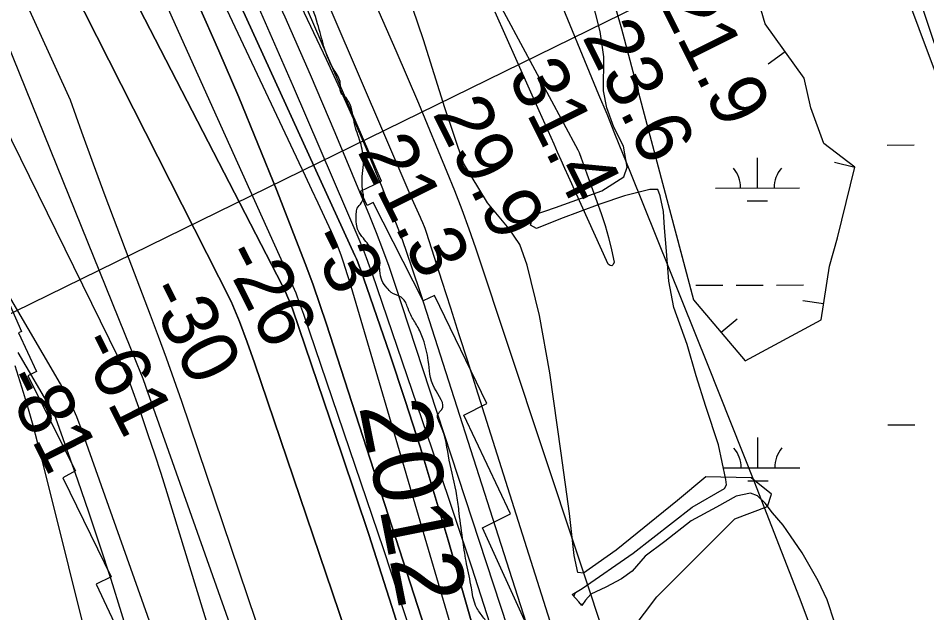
# Model space of a CAD drawing. Extents: x 3329332 to 3367211, y 631066 to 656469.
# Drawn here: x 3351775 to 3352856, y 639250 to 639957 of the extents above; entities that cross this region are included whole.
import ezdxf

# ---------------------------------------------------------------- set-up
doc = ezdxf.new("R2010")
doc.units = 0
for name, color, linetype in [('V-BORW-LINE', 7, 'Continuous'), ('V-RIVR-EDGE', 7, 'Continuous'), ('V-RIVR-IDEN', 7, 'Continuous'), ('V-RIVR-RANG', 7, 'Continuous'), ('V-RRAP-FSHR', 7, 'Continuous'), ('V-RRAP-RVMT', 7, 'Continuous'), ('V-SITE-VEGE', 7, 'Continuous'), ('V-TOPO-DPTH', 7, 'Continuous'), ('V-TOPO-MAJR', 7, 'Continuous'), ('V-TOPO-MINR', 7, 'Continuous'), ('V-TOPO-WATR', 7, 'Continuous'), ('V-WETL-SWMP', 7, 'Continuous')]:
    doc.layers.add(name, color=color, linetype=linetype)

msp = doc.modelspace()

# ---------------------------------------------------------------- linework, layer by layer
at = {"layer": 'V-BORW-LINE'}
for p, q in [((3352687.2, 639916.8), (3352666.8, 639902.2)), ((3352769.9, 639779.4), (3352745.6, 639785.3)), ((3352732.7, 639617.1), (3352708, 639620.9)), ((3352610.7, 639583.3), (3352629.8, 639599.5))]:
    msp.add_line(p, q, dxfattribs=at)
for points in [[(3352557.4, 639699.4), (3352578, 639622), (3352639.6, 639549.2), (3352729.8, 639598), (3352739.6, 639661.8), (3352749.4, 639695.5), (3352769.9, 639779.7), (3352732.8, 639807.8), (3352717.7, 639850), (3352709.5, 639885.6), (3352663.4, 639949.9), (3352643.4, 640018.2), (3352657, 640091), (3352638.6, 640223.9), (3352580.2, 640336.7), (3352503.5, 640384.5), (3352441.6, 640493.5), (3352437.6, 640588.8), (3352446.8, 640685.1), (3352366, 640828.5), (3352297.6, 640935.6), (3352259.3, 641036.3), (3352263.1, 641061.4), (3352241.1, 641107.7)], [(3352216.9, 640579), (3352412.9, 640219.6), (3352492.4, 639944.1), (3352578, 639622), (3352639.6, 639549.2), (3352729.8, 639598), (3352739.6, 639661.8), (3352749.4, 639695.5), (3352769.9, 639779.7), (3352732.8, 639807.8), (3352717.7, 639850), (3352709.5, 639885.6), (3352663.4, 639949.9), (3352643.4, 640018.2), (3352657, 640091), (3352638.6, 640223.9), (3352580.2, 640336.7), (3352503.5, 640384.5), (3352441.6, 640493.5), (3352437.6, 640588.8)]]:
    msp.add_lwpolyline(points, dxfattribs=at)
at = {"layer": 'V-RIVR-EDGE'}
msp.add_spline([(3352365, 639122), (3352365.4, 639133.6), (3352364.3, 639143.3), (3352358.9, 639161.6), (3352357, 639170.5), (3352352.4, 639195.7), (3352348.2, 639216.7), (3352344.3, 639226.4), (3352335.4, 639235.7), (3352326.5, 639246.2), (3352318.8, 639258.6), (3352313.8, 639279.6), (3352308.1, 639307.9), (3352303.9, 639333.9), (3352299.3, 639368.4), (3352296.6, 639389), (3352287.4, 639431.3), (3352276.7, 639473.9), (3352274, 639486), (3352278.3, 639491), (3352269.8, 639517), (3352262.5, 639549.6), (3352256.4, 639575.2), (3352249.4, 639590.7), (3352241.7, 639603.9), (3352237.5, 639614), (3352234.8, 639620.2), (3352230.1, 639624.9), (3352218.5, 639630.8), (3352213.5, 639635.8), (3352207.3, 639645.1), (3352205, 639656.4), (3352201.2, 639671.1), (3352196.5, 639679.7), (3352185.3, 639695.2), (3352179.1, 639704.2), (3352177.2, 639711.9), (3352176.9, 639724.3), (3352178.1, 639730.9), (3352183.1, 639737.5), (3352185.5, 639744.1), (3352184.7, 639750.3), (3352183.9, 639758), (3352184, 639768.5), (3352185.5, 639782.9), (3352184.8, 639795.3), (3352182.5, 639806.5), (3352175.2, 639829.4), (3352167.9, 639857.4), (3352163.3, 639863.2), (3352159.8, 639866.3), (3352157.8, 639871.3), (3352157.9, 639876.4), (3352157.5, 639881.4), (3352149.4, 639897), (3352130.9, 639950.1), (3352119, 639983.9), (3352109.3, 640007.6), (3352101.2, 640019.2), (3352088, 640030.9), (3352079.9, 640039.8), (3352065.6, 640060.8), (3352054.4, 640081.4), (3352030.1, 640127.6), (3352014.7, 640161.8), (3352008.1, 640168), (3352002.3, 640178.9), (3351988, 640202.2), (3351984.2, 640212.7), (3351977.2, 640227.4), (3351972.2, 640238.3), (3351965.3, 640251.1), (3351962.6, 640254.2), (3351960.2, 640257.7), (3351956, 640265.9), (3351937.1, 640305.1), (3351935.6, 640310.5), (3351935.6, 640314.8), (3351933.6, 640318.7), (3351929.8, 640328), (3351919, 640349.7), (3351914.7, 640360.6), (3351912.8, 640370.3), (3351910.5, 640376.5), (3351906.6, 640380.8), (3351903.6, 640387.8), (3351898.2, 640401), (3351894.7, 640414.5), (3351884.7, 640435.9), (3351880.4, 640440.2)], degree=3, dxfattribs=at)
at = {"layer": 'V-RIVR-RANG'}
msp.add_line((3352901.8, 640162.2), (3351589, 639518.7), dxfattribs=at)
at = {"layer": 'V-RRAP-FSHR'}
msp.add_lwpolyline([(3352446.2, 640953.7), (3352487.6, 640924.4), (3352646.7, 640541.3), (3352767.5, 640215.6), (3352873.1, 639901.2)], dxfattribs=at)
at = {"layer": 'V-RRAP-RVMT'}
for p, q in [((3352207, 639763), (3352086.4, 640041.7)), ((3352182, 639751.2), (3352207, 639763)), ((3352189.8, 639733.9), (3352182, 639751.2)), ((3352196.9, 639737.5), (3352189.8, 639733.9)), ((3352256.6, 639620.6), (3352196.9, 639737.5)), ((3351718.7, 639720.2), (3351778.6, 639584.3)), ((3352269.9, 639626.9), (3352256.6, 639620.6)), ((3352332.1, 639498.7), (3352269.9, 639626.9)), ((3351778.6, 639584.3), (3351775, 639582.7)), ((3351775, 639582.7), (3351796.6, 639536.7)), ((3351796.6, 639536.7), (3351786.3, 639531.6)), ((3351786.3, 639531.6), (3351842.9, 639418.4)), ((3352304.6, 639484.8), (3352332.1, 639498.7)), ((3352360.2, 639367.5), (3352304.6, 639484.8)), ((3351842.9, 639418.4), (3351827.8, 639410.4)), ((3351827.8, 639410.4), (3351885.3, 639292.6)), ((3352326.8, 639350.9), (3352360.2, 639367.5)), ((3352381.1, 639232.3), (3352326.8, 639350.9)), ((3351885.3, 639292.6), (3351867.6, 639283.9)), ((3351867.6, 639283.9), (3351915.5, 639182))]:
    msp.add_line(p, q, dxfattribs=at)
at = {"layer": 'V-SITE-VEGE'}
for points in [[(3352227.7, 641257), (3352310.5, 641140.1), (3352359.2, 641071.8), (3352403, 640989), (3352441.9, 640906.1), (3352490.6, 640823.3), (3352534.5, 640721), (3352588, 640594.3), (3352636.7, 640477.3), (3352748.7, 640204.4), (3352865.6, 639892.6), (3352948.3, 639644.1), (3353006.8, 639463.8), (3353016.5, 639400.4), (3353021.4, 639346.8), (3353016.5, 639322.4), (3352987.3, 639293.2), (3352967.8, 639283.5), (3352924, 639259.1)], [(3352592.6, 639411.6), (3352558.9, 639383.5), (3352486.1, 639324.3), (3352447.1, 639297), (3352440.4, 639297.8), (3352436.1, 639318), (3352430.4, 639368), (3352420.5, 639439.7), (3352406.9, 639535.2), (3352394.7, 639603.2), (3352380.2, 639663), (3352371.4, 639687.7), (3352358.8, 639706.4), (3352332.9, 639737.2), (3352304.2, 639784.4), (3352282.2, 639850.2), (3352256.7, 639930.9), (3352231.8, 640004.9)], [(3352505.2, 639229.9), (3352534.5, 639268.8), (3352627, 639361.4), (3352665.9, 639376), (3352670.8, 639390.7), (3352646.5, 639410.2), (3352592.6, 639411.6)]]:
    msp.add_lwpolyline(points, dxfattribs=at)
at = {"layer": 'V-TOPO-DPTH'}
for points in [[(3352382.2, 639156), (3352222.8, 639641.2), (3352215.9, 639661.5), (3352208.6, 639681.6), (3352201, 639701.5), (3352193, 639721.4), (3352151.8, 639820.4), (3352122.4, 639889.4), (3352092.2, 639958), (3352060.7, 640026), (3352028.4, 640093.7), (3351802.2, 640556.9), (3351796.6, 640568.1), (3351790.9, 640579.1), (3351785, 640590.1), (3351778.9, 640600.9), (3351772.7, 640611.7)], [(3352468.1, 638697.8), (3352286, 639336.2), (3352269.7, 639391.7), (3352252.8, 639447.1), (3352235, 639502.2), (3352216.6, 639557.1), (3352181.7, 639658.4), (3352180.2, 639662.5), (3352178.7, 639666.5), (3352177, 639670.5), (3352175.3, 639674.5), (3352019.5, 640015.7), (3351977.3, 640106.2), (3351934.1, 640196.2), (3351889.4, 640285.5), (3351843.7, 640374.4), (3351769.8, 640515.4)], [(3351769.8, 640515.4), (3351843.7, 640374.4), (3351889.4, 640285.5), (3351934.1, 640196.2), (3351977.3, 640106.2), (3352019.5, 640015.7), (3352175.3, 639674.5), (3352177, 639670.5), (3352178.7, 639666.5), (3352180.2, 639662.5), (3352181.7, 639658.4), (3352216.6, 639557.1), (3352235, 639502.2), (3352252.8, 639447.1), (3352269.7, 639391.7), (3352286, 639336.2), (3352468.1, 638697.8)], [(3351767.4, 640456.3), (3351781, 640430.4), (3351794, 640404.1), (3351806.5, 640377.7), (3351829.1, 640328.5), (3351852.5, 640277.2), (3351875.8, 640225.9), (3351899, 640174.5), (3351922.1, 640123.1), (3351989.3, 639972.7), (3352013.4, 639917.9), (3352037, 639862.7), (3352059.8, 639807.3), (3352082.2, 639751.7), (3352107.9, 639686.3), (3352116.8, 639663.1), (3352125.4, 639639.8), (3352133.5, 639616.4), (3352141.4, 639592.9), (3352323.3, 639030.7)], [(3351767.4, 640456.3), (3351781, 640430.4), (3351794, 640404.1), (3351806.5, 640377.7), (3351829.1, 640328.5), (3351852.5, 640277.2), (3351875.8, 640225.9), (3351899, 640174.5), (3351922.1, 640123.1), (3351989.3, 639972.7), (3352013.4, 639917.9), (3352037, 639862.7), (3352059.8, 639807.3), (3352082.2, 639751.7), (3352107.9, 639686.3), (3352116.8, 639663.1), (3352125.4, 639639.8), (3352133.5, 639616.4), (3352141.4, 639592.9), (3352323.3, 639030.7)], [(3352382.2, 638237.7), (3352379.1, 638256.2), (3352379, 638256.4), (3352375.5, 638274.7), (3352371.7, 638293), (3352367.4, 638311.2), (3352362.8, 638329.2), (3352357.8, 638347.2), (3352352.5, 638365.2), (3352346.9, 638383), (3352341.1, 638400.7), (3351969.2, 639501), (3351960.4, 639526.8), (3351951.2, 639552.5), (3351941.8, 639578.1), (3351932.2, 639603.7), (3351906.7, 639670.2), (3351892.4, 639707.9), (3351878.2, 639745.6), (3351864.3, 639783.3), (3351850.6, 639821.2), (3351837.1, 639859.1), (3351587.6, 640406.1)], [(3352382.2, 638237.7), (3352379.1, 638256.2), (3352379, 638256.4), (3352375.5, 638274.7), (3352371.7, 638293), (3352367.4, 638311.2), (3352362.8, 638329.2), (3352357.8, 638347.2), (3352352.5, 638365.2), (3352346.9, 638383), (3352341.1, 638400.7), (3351969.2, 639501), (3351960.4, 639526.8), (3351951.2, 639552.5), (3351941.8, 639578.1), (3351932.2, 639603.7), (3351906.7, 639670.2), (3351892.4, 639707.9), (3351878.2, 639745.6), (3351864.3, 639783.3), (3351850.6, 639821.2), (3351837.1, 639859.1), (3351587.6, 640406.1)], [(3352591.1, 637317.1), (3352475.9, 638291.4), (3352473, 638304.6), (3352469.9, 638317.7), (3352466.3, 638330.7), (3352462.4, 638343.6), (3352453.7, 638370.9), (3352445.2, 638397.4), (3352436.6, 638423.8), (3352427.8, 638450.2), (3352419, 638476.6), (3352055.6, 639547.1), (3352046.9, 639571.6), (3352037.8, 639596), (3352028.1, 639620.1), (3351635.3, 640394.3)], [(3351635.3, 640394.3), (3352028.1, 639620.1), (3352037.8, 639596), (3352046.9, 639571.6), (3352055.6, 639547.1), (3352419, 638476.6), (3352427.8, 638450.2), (3352436.6, 638423.8), (3352445.2, 638397.4), (3352453.7, 638370.9), (3352462.4, 638343.6), (3352466.3, 638330.7), (3352469.9, 638317.7), (3352473, 638304.6), (3352475.9, 638291.4), (3352591.1, 637317.1)], [(3352747.4, 637328), (3352494.1, 638315.6), (3352492.3, 638323.3), (3352490.3, 638331), (3352488.2, 638338.7), (3352279.6, 639058.5), (3352251.3, 639153.6), (3352222.1, 639248.5), (3352191.6, 639343), (3352160.2, 639437.1), (3352101.3, 639609.9), (3352098.6, 639617.4), (3352095.6, 639624.8), (3352092.3, 639632.2), (3352088.8, 639639.4), (3351742.6, 640309.3)], [(3351742.6, 640309.3), (3352088.8, 639639.4), (3352092.3, 639632.2), (3352095.6, 639624.8), (3352098.6, 639617.4), (3352101.3, 639609.9), (3352160.2, 639437.1), (3352191.6, 639343), (3352222.1, 639248.5), (3352251.3, 639153.6), (3352279.6, 639058.5), (3352488.2, 638338.7), (3352490.3, 638331), (3352492.3, 638323.3), (3352494.1, 638315.6), (3352747.4, 637328)]]:
    msp.add_lwpolyline(points, dxfattribs=at)
at = {"layer": 'V-TOPO-MAJR'}
for points in [[(3352560.6, 638956.7), (3352319, 639683.3), (3352311.1, 639706.1), (3352302.9, 639728.8), (3352294.2, 639751.4), (3352285.1, 639773.7), (3352251.2, 639855.3), (3352224.4, 639918.1), (3352196.8, 639980.6), (3352168.2, 640042.6), (3352138.8, 640104.2), (3351883.5, 640627.9), (3351880.6, 640633.7), (3351877.6, 640639.5), (3351874.5, 640645.1), (3351871.2, 640650.7), (3351867.9, 640656.3), (3351864.4, 640661.8), (3351860.9, 640667.2), (3351857.3, 640672.6), (3351797.7, 640760.9), (3351764.3, 640810.5)], [(3352118.4, 640737.7), (3352239.4, 640487.8), (3352261.1, 640439.9), (3352281.2, 640391.4), (3352298.9, 640341.9), (3352315, 640291.8), (3352325.4, 640256.4), (3352335.1, 640223.5), (3352344.9, 640190.8), (3352354.9, 640158), (3352365, 640125.3), (3352375.5, 640092.7), (3352386.7, 640060.4), (3352398.7, 640028.4), (3352411.3, 639996.6), (3352465.1, 639866.2), (3352474.7, 639842.9), (3352484.2, 639819.6), (3352493.7, 639796.3), (3352503.1, 639773), (3352595.1, 639544.4), (3352649.9, 639406.5), (3352703.6, 639268.2), (3352755.9, 639129.4)], [(3352410.5, 637687.4), (3352317.2, 638248.5), (3352314.6, 638263.2), (3352311.6, 638277.9), (3352308.2, 638292.4), (3352304.5, 638307), (3352226.7, 638595.6), (3352182, 638753.9), (3352135, 638911.3), (3352084.3, 639067.7), (3352031.2, 639223.3), (3351926.5, 639518.7), (3351923.2, 639527.8), (3351919.8, 639536.7), (3351916.3, 639545.6), (3351614.1, 640291.6)]]:
    msp.add_lwpolyline(points, dxfattribs=at)
at = {"layer": 'V-TOPO-MINR'}
for points in [[(3352382.2, 639156), (3352222.8, 639641.2), (3352215.9, 639661.5), (3352208.6, 639681.6), (3352201, 639701.5), (3352193, 639721.4), (3352151.8, 639820.4), (3352122.4, 639889.4), (3352092.2, 639958), (3352060.7, 640026), (3352028.4, 640093.7), (3351802.2, 640556.9), (3351796.6, 640568.1), (3351790.9, 640579.1), (3351785, 640590.1), (3351778.9, 640600.9), (3351772.7, 640611.7)], [(3352559.8, 638674.2), (3352254, 639627.9), (3352243.1, 639660.6), (3352231.7, 639693.2), (3352219.6, 639725.5), (3352206.9, 639757.7), (3352203.7, 639765.5), (3352188.9, 639801.4), (3352173.6, 639837), (3352157.7, 639872.4), (3352141.5, 639907.6), (3352077.7, 640042.4), (3352046.2, 640109.6), (3352014.8, 640176.8), (3351983.8, 640244.2), (3351952.9, 640311.6), (3351926.1, 640370.5), (3351908.4, 640408.4), (3351890.3, 640446.1), (3351871.6, 640483.5), (3351852.4, 640520.7), (3351821.2, 640580.1)], [(3352799.8, 637333.3), (3352605, 638325.4), (3352601.9, 638337.8), (3352598.7, 638350.1), (3352595.3, 638362.4), (3352591.8, 638374.6), (3352429.3, 638933.1), (3352392.3, 639057.2), (3352354.1, 639180.9), (3352314.2, 639304), (3352273.2, 639426.8), (3352196.2, 639652.4), (3352192.7, 639662.1), (3352189.2, 639671.8), (3352185.4, 639681.3), (3352181.4, 639690.8), (3352102.3, 639875.3), (3352057.7, 639976.6), (3352011.8, 640077.2), (3351964.1, 640177), (3351915, 640276.2), (3351797.7, 640508), (3351783.2, 640535.9), (3351768.4, 640563.5)], [(3352679, 638382.3), (3352319.5, 639517.3), (3352309.5, 639548.9), (3352299.4, 639580.4), (3352289.3, 639612), (3352279.1, 639643.5), (3352260.3, 639702.1), (3352258.7, 639706.6), (3352257.9, 639708.8), (3352256.1, 639713.3), (3352254.2, 639717.7), (3352253.2, 639719.9), (3352251.2, 639724.2), (3352249.2, 639728.5), (3352247.3, 639732.9), (3352245.4, 639737.2), (3352243.5, 639741.6), (3352116.9, 640036.5), (3352073.9, 640134.2), (3352029.9, 640231.4), (3351984.2, 640327.8), (3351937.4, 640423.7), (3351865.1, 640568.6)], [(3352442, 638715.9), (3352168.8, 639644.4), (3352166.5, 639651.8), (3352164.2, 639659.2), (3352161.7, 639666.6), (3352159.2, 639673.9), (3352156.5, 639681.2), (3352153.7, 639688.4), (3352150.6, 639695.5), (3352147.4, 639702.6), (3352139, 639720.7), (3352131.5, 639736.7), (3352123.9, 639752.8), (3352116.4, 639768.8), (3352108.8, 639784.8), (3351913.7, 640198.5), (3351885.8, 640256.4), (3351857.2, 640314), (3351827.7, 640371.1), (3351797.5, 640427.9), (3351746.9, 640521.3)], [(3352761.9, 637287.8), (3352505.8, 638302), (3352503.1, 638313.7), (3352500.2, 638325.3), (3352497.3, 638336.9), (3352494.2, 638348.5), (3352397.3, 638707.6), (3352353.8, 638862.9), (3352308.3, 639017.5), (3352259.9, 639171.3), (3352209.5, 639324.5), (3352114.4, 639604.5), (3352109.9, 639617.1), (3352105.2, 639629.7), (3352100, 639642.1), (3352094.7, 639654.4), (3352012, 639837.1), (3351965.3, 639940.8), (3351825.9, 640252.2), (3351718.8, 640492.8)], [(3352323.3, 639030.7), (3352141.4, 639592.9), (3352133.5, 639616.4), (3352125.4, 639639.8), (3352116.8, 639663.1), (3352107.9, 639686.3), (3352082.2, 639751.7), (3352059.8, 639807.3), (3352037, 639862.7), (3352013.4, 639917.9), (3351989.3, 639972.7), (3351922.1, 640123.1), (3351899, 640174.5), (3351875.8, 640225.9), (3351852.5, 640277.2), (3351829.1, 640328.5), (3351806.5, 640377.7), (3351794, 640404.1), (3351781, 640430.4), (3351767.4, 640456.3)], [(3352382.2, 638237.7), (3352379.1, 638256.2), (3352379, 638256.4), (3352375.5, 638274.7), (3352371.7, 638293), (3352367.4, 638311.2), (3352362.8, 638329.2), (3352357.8, 638347.2), (3352352.5, 638365.2), (3352346.9, 638383), (3352341.1, 638400.7), (3351969.2, 639501), (3351960.4, 639526.8), (3351951.2, 639552.5), (3351941.8, 639578.1), (3351932.2, 639603.7), (3351906.7, 639670.2), (3351892.4, 639707.9), (3351878.2, 639745.6), (3351864.3, 639783.3), (3351850.6, 639821.2), (3351837.1, 639859.1), (3351587.6, 640406.1)], [(3352591.1, 637317.1), (3352475.9, 638291.4), (3352473, 638304.6), (3352469.9, 638317.7), (3352466.3, 638330.7), (3352462.4, 638343.6), (3352453.7, 638370.9), (3352445.2, 638397.4), (3352436.6, 638423.8), (3352427.8, 638450.2), (3352419, 638476.6), (3352055.6, 639547.1), (3352046.9, 639571.6), (3352037.8, 639596), (3352028.1, 639620.1), (3351635.3, 640394.3)], [(3352747.4, 637328), (3352494.1, 638315.6), (3352492.3, 638323.3), (3352490.3, 638331), (3352488.2, 638338.7), (3352279.6, 639058.5), (3352251.3, 639153.6), (3352222.1, 639248.5), (3352191.6, 639343), (3352160.2, 639437.1), (3352101.3, 639609.9), (3352098.6, 639617.4), (3352095.6, 639624.8), (3352092.3, 639632.2), (3352088.8, 639639.4), (3351742.6, 640309.3)], [(3352333.6, 638009.3), (3352296.8, 638261.7), (3352295.8, 638267.7), (3352294.6, 638273.6), (3352293.1, 638279.5), (3352291.5, 638285.3), (3351951.8, 639392.3), (3351944.6, 639415.4), (3351937.2, 639438.3), (3351929.5, 639461.2), (3351921.6, 639484), (3351906.5, 639526.8), (3351906, 639528.2), (3351904.9, 639530.8), (3351904.2, 639532.1), (3351619.2, 640112)], [(3352338.1, 639990.9), (3352440.4, 639800.4), (3352440.9, 639799.3), (3352441.9, 639797.1), (3352442.3, 639795.9), (3352468.1, 639724.5), (3352472.8, 639710.2), (3352477, 639695.9)], [(3352477, 639695.9), (3352480.5, 639681.3), (3352483.5, 639666.6), (3352482.4, 639663.9), (3352480.9, 639662.4), (3352478.8, 639662.8), (3352476.4, 639664.4), (3352429.2, 639768.7), (3352424.9, 639778.2), (3352420.6, 639787.8), (3352416.4, 639797.3), (3352412.1, 639806.9), (3352394.3, 639846.5), (3352381.2, 639875.9), (3352368.1, 639905.3), (3352355.1, 639934.7), (3352342.1, 639964.1)], [(3351838.7, 639496.1), (3351832.1, 639509.2), (3351825, 639522.1), (3351570.3, 639956.7)], [(3351817.6, 639485.5), (3351815.4, 639489.6), (3351774.6, 639559.3)], [(3351770.7, 639543.9), (3351780.6, 639512), (3351786.4, 639492.4), (3351792.1, 639472.8), (3351797.4, 639453.1), (3351802.5, 639433.3), (3351866.8, 639175.5), (3351902.9, 639028.2), (3351938.1, 638880.6), (3351971.9, 638732.7), (3352004.9, 638584.6), (3352065.8, 638305.1), (3352067.6, 638296.6), (3352069.5, 638288.1), (3352071.3, 638279.6), (3352073.1, 638271.1), (3352073.2, 638270.9), (3352075, 638262.5), (3352076.8, 638254.2), (3352078.7, 638245.8), (3352080.5, 638237.4)], [(3352369.5, 636483.8), (3352369, 637251.7), (3352370.1, 637261), (3352370.8, 637270.3), (3352370.7, 637279.7), (3352370.2, 637289), (3352314.7, 637870.1), (3352307.6, 637936.1), (3352299.6, 638002), (3352290, 638067.7), (3352279.5, 638133.2), (3352269.3, 638192.3), (3352262.6, 638228.1), (3352255.2, 638263.7), (3352246.7, 638299.1), (3352237.5, 638334.3), (3352220.6, 638395.2), (3352201.8, 638460.5), (3352182, 638525.5), (3352160.9, 638590.1), (3352138.8, 638654.4), (3351849.8, 639468.8), (3351844.5, 639482.6), (3351838.7, 639496.1)], [(3352204.8, 638241.8), (3352203.1, 638250.6), (3352200.9, 638259.3), (3352198.5, 638267.9), (3351897.6, 639249.9), (3351885.2, 639289.5), (3351872.4, 639328.9), (3351859.2, 639368.2), (3351845.5, 639407.4), (3351819.4, 639481.1), (3351817.6, 639485.5)]]:
    msp.add_lwpolyline(points, dxfattribs=at)
at = {"layer": 'V-TOPO-WATR'}
msp.add_lwpolyline([(3352468.1, 638697.8), (3352286, 639336.2), (3352269.7, 639391.7), (3352252.8, 639447.1), (3352235, 639502.2), (3352216.6, 639557.1), (3352181.7, 639658.4), (3352180.2, 639662.5), (3352178.7, 639666.5), (3352177, 639670.5), (3352175.3, 639674.5), (3352019.5, 640015.7), (3351977.3, 640106.2), (3351934.1, 640196.2), (3351889.4, 640285.5), (3351843.7, 640374.4), (3351769.8, 640515.4)], dxfattribs=at)
at = {"layer": 'V-WETL-SWMP'}
for p, q in [((3352808.5, 639805.9), (3352840.5, 639806)), ((3352654, 639754.9), (3352653.9, 639790.9)), ((3352604, 639754.8), (3352704, 639755)), ((3352642, 639739.4), (3352666, 639739.5)), ((3352580.8, 639639.3), (3352612.8, 639639.4)), ((3352628.8, 639639.4), (3352660.8, 639639.5)), ((3352676.8, 639639.5), (3352708.8, 639639.6)), ((3352809.1, 639473.2), (3352841.1, 639473.3)), ((3352654.6, 639422.2), (3352654.6, 639458.2)), ((3352613.6, 639422.1), (3352704.6, 639422.3)), ((3352642.7, 639406.8), (3352666.7, 639406.8)), ((3352444, 639260), (3352446.2, 639260))]:
    msp.add_line(p, q, dxfattribs=at)
for points in [[(3352445.2, 639258.5), (3352441.5, 639263), (3352433.8, 639271.7), (3352445.5, 639278.6), (3352506.2, 639320.7), (3352576.2, 639375.2), (3352615, 639397.4), (3352617.4, 639402), (3352616.6, 639408.2), (3352607.6, 639449.3), (3352592.5, 639495.1), (3352581.1, 639531.5), (3352570.5, 639568.7), (3352554.5, 639612.9), (3352548.6, 639643.9), (3352545.7, 639679.6), (3352543.6, 639707.4), (3352542.2, 639726.8), (3352538.4, 639745.4), (3352535.4, 639753.2), (3352526.1, 639753.2), (3352495.8, 639745.7), (3352466.4, 639735.8), (3352419.8, 639718.3), (3352391.1, 639706.9), (3352384.2, 639710.8), (3352387.3, 639722.4), (3352413.7, 639731.5), (3352468.8, 639751.3), (3352495.2, 639768.1), (3352499.2, 639779.7), (3352494.7, 639804.5), (3352483.2, 639827), (3352474.9, 639850.3), (3352471.1, 639870.5), (3352471.4, 639910.7), (3352467, 639940.9), (3352455.7, 639985.1)], [(3352746, 639237.3), (3352736.9, 639265.3), (3352726.2, 639287.8), (3352707.1, 639321.2), (3352693.3, 639341.4), (3352684.8, 639353.9), (3352671.8, 639368.6), (3352663.4, 639380.3), (3352654.1, 639388.9), (3352645.6, 639392), (3352628.6, 639388.3), (3352605.3, 639375.3), (3352575, 639359.2), (3352543.9, 639334.7), (3352520.5, 639317), (3352504.9, 639299.3), (3352492.5, 639290.1), (3352473.8, 639280.2), (3352456, 639271.8), (3352449.7, 639264.9), (3352445.2, 639258.5)]]:
    msp.add_lwpolyline(points, dxfattribs=at)
for centre, start, end in [((3352598.8, 639755.3), 359.3365, 40.8801), ((3352709.2, 639755.5), 139.3365, 180.8801), ((3352599.4, 639422.6), 359.3365, 40.8801), ((3352709.9, 639422.8), 139.3365, 180.8801), ((3352469.7, 639260.5), 158.3064, 164.9862)]:
    msp.add_arc(centre, 35.2, start, end, dxfattribs=at)

# ---------------------------------------------------------------- texts
at = {"layer": 'V-RIVR-IDEN'}
msp.add_text('2012', height=83, rotation=281.3153, dxfattribs=at).set_placement((3352179.9, 639495.1))
at = {"layer": 'V-RIVR-RANG'}
for s, rotation, p in [('21.9', 296.4883, (3352535.1, 639978.3)), ('23.6', 296.4883, (3352445, 639934.9)), ('31.4', 296.4883, (3352356.4, 639888.4)), ('29.9', 296.4883, (3352266.9, 639843.8)), ('21.3', 296.4883, (3352177.6, 639798.8)), ('-3', 296.7668, (3352117.6, 639694.5)), ('-26', 296.7668, (3352015.1, 639675.6)), ('-30', 296.7668, (3351925.1, 639631.9)), ('-61', 296.7668, (3351844.1, 639570.6)), ('-81', 296.7668, (3351754.2, 639526.7))]:
    msp.add_text(s, height=67, rotation=rotation, dxfattribs=at).set_placement(p)

doc.saveas('drawing.dxf')
